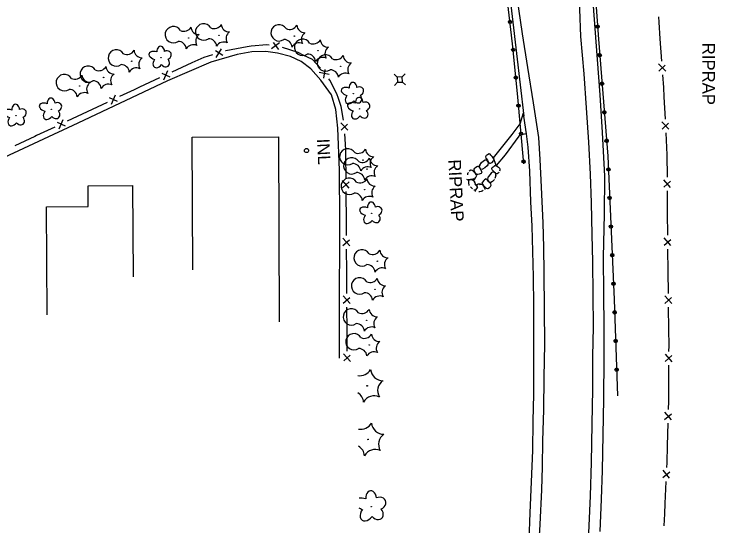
# Model space of a CAD drawing. Extents: x 588843 to 2552415, y 180129 to 269402.
# Drawn here: x 593585.5 to 593922.1, y 187848.9 to 188094.6 of the extents above; entities that cross this region are included whole.
import ezdxf

# ---------------------------------------------------------------- set-up
doc = ezdxf.new("R2010")
doc.units = 0
for name, color, linetype in [('Default', 7, 'Continuous'), ('E_BLD', 7, 'Continuous'), ('E_BMGRD_P', 7, 'Continuous'), ('E_DRN', 7, 'Continuous'), ('E_DRN_RipRap', 7, 'Continuous'), ('E_DRN_RipRap_Text', 7, 'Continuous'), ('E_DRN_Text', 7, 'Continuous'), ('E_DWY', 7, 'Continuous'), ('E_FEN_P', 7, 'Continuous'), ('E_LAND_Vegetation', 7, 'Continuous'), ('E_RDWY', 7, 'Continuous'), ('E_RDWY_Gravel', 7, 'Continuous'), ('E_UTL_AG_Bold', 7, 'Continuous')]:
    doc.layers.add(name, color=color, linetype=linetype)

# ---------------------------------------------------------------- blocks, each defined once
blk = doc.blocks.new('RIPRT')
at = {"layer": 'E_DRN_RipRap_Text'}
blk.add_text('RIPRAP', height=12, dxfattribs=at).set_placement((-0.14, -3.59))
blk = doc.blocks.new('DTRE')
at = {"layer": 'Default'}
blk.add_circle((-0.18, 0), 0.183, dxfattribs=at)
for centre, major_axis, ratio in [((-1.87, 5.32), (1.36, -4.98), 0.782863), ((4.06, 2.74), (-5.27, -2.93), 0.691916), ((-5.87, 0.15), (4.93, -0.12), 0.832022), ((-2.49, -5.24), (1.8, 4.86), 0.716896), ((3.54, -3.71), (-5.01, 4.58), 0.560249)]:
    blk.add_ellipse(centre, major_axis=major_axis, ratio=ratio, start_param=1.570796, end_param=4.712389, dxfattribs=at)
blk = doc.blocks.new('CTRE')
at = {"layer": 'Default'}
blk.add_circle((0, 0), 0.223, dxfattribs=at)
for centre, start, end in [((-11.97, 8.96), 280.2067, 5.97162), ((1.81, 14.92), 220.21132, 305.97623), ((13.83, 5.89), 160.21133, 245.97624), ((-13.83, -5.9), 340.21132, 65.97623), ((12.03, -9.04), 185.92721, 100.25111), ((-1.81, -14.93), 40.21133, 125.97624)]:
    blk.add_arc(centre, 7.87, start, end, dxfattribs=at)
blk = doc.blocks.new('PED')
at = {"layer": 'Default'}
for p, q in [((-2.5, 2.5), (-5.33, 5.33)), ((2.5, 2.5), (5.33, 5.33)), ((-2.5, -2.5), (-5.33, -5.33)), ((2.5, -2.5), (5.33, -5.33))]:
    blk.add_line(p, q, dxfattribs=at)
blk.add_lwpolyline([(-2.5, -2.5), (2.5, -2.5), (2.5, 2.5), (-2.5, 2.5)], close=True, dxfattribs=at)
blk = doc.blocks.new('INLT_38')
at = {"layer": 'E_DRN_Text'}
blk.add_text('INL', height=12, dxfattribs=at).set_placement((-11.03, -6))

msp = doc.modelspace()

# ---------------------------------------------------------------- linework, layer by layer
at = {"layer": 'E_BLD'}
for points in [[(593671.39, 187971.86), (593671.13, 188035.51), (593712.46, 188035.68), (593712.81, 187946.87)], [(593601.38, 187950.19), (593601.15, 188002.09), (593621.17, 188002.18), (593621.12, 188012.15), (593642.47, 188012.24), (593642.66, 187968.48)]]:
    msp.add_lwpolyline(points, dxfattribs=at)
at = {"layer": 'E_BMGRD_P'}
for points in [[(593899.08, 188251.74), (593888, 188245.38), (593879.44, 188238.02), (593876.12, 188235.21), (593871.77, 188230.05), (593869.39, 188226.57), (593865.68, 188219.81), (593862.47, 188212.34), (593860.43, 188206.34), (593859.19, 188199.65), (593858.32, 188194.36), (593858.03, 188188.49), (593858.72, 188175.99), (593860.94, 188151.2), (593863.44, 188120.2), (593866.14, 188082.64), (593870.63, 188026.47), (593873.72, 187957.61), (593875.31, 187911.35)], [(593830.31, 188022.68), (593827.22, 188056.44), (593824.93, 188080.28), (593822.5, 188101), (593819.35, 188125.14), (593817.13, 188142.84), (593816.03, 188150.15), (593813.88, 188155.97), (593811.34, 188161.06), (593806.13, 188167.89), (593801.08, 188172.64), (593794.93, 188177.37), (593791.65, 188179.34), (593786.25, 188181.59), (593778.38, 188183.53), (593772.93, 188184.24), (593767.45, 188184.05), (593756.03, 188181.32), (593722.56, 188168.08), (593680, 188149.05), (593634.79, 188127.93), (593598.42, 188109.8)]]:
    msp.add_lwpolyline(points, dxfattribs=at)
for centre, radius in [((593823.69, 188090.83), 0.784), ((593823.69, 188090.83), 0.395), ((593865.71, 188088.58), 0.801), ((593865.71, 188088.58), 0.403), ((593870.92, 188020.06), 0.801), ((593870.92, 188020.06), 0.403), ((593871.53, 188006.33), 0.801), ((593871.53, 188006.33), 0.403), ((593872.15, 187992.6), 0.801), ((593872.15, 187992.6), 0.403), ((593872.76, 187978.87), 0.801), ((593872.76, 187978.87), 0.403), ((593873.38, 187965.14), 0.801), ((593873.38, 187965.14), 0.403)]:
    msp.add_circle(centre, radius, dxfattribs=at)
for centre, major_axis, ratio in [((593825.2, 188077.44), (-0.75, 0.23), 0.999998), ((593825.2, 188077.44), (-0.378, 0.116), 0.999998), ((593866.76, 188074.88), (0.752, 0.275), 0.999997), ((593866.76, 188074.88), (0.379, 0.139), 0.999997), ((593826.49, 188064.04), (-0.75, 0.23), 0.999998), ((593826.49, 188064.04), (-0.378, 0.116), 0.999998), ((593867.86, 188061.18), (0.752, 0.275), 0.999997), ((593867.86, 188061.18), (0.379, 0.139), 0.999997), ((593827.75, 188050.63), (-0.782, 0.058), 0.999989), ((593827.75, 188050.63), (-0.394, 0.029), 0.999989), ((593868.95, 188047.48), (0.752, 0.275), 0.999997), ((593868.95, 188047.48), (0.379, 0.139), 0.999997), ((593828.98, 188037.21), (-0.782, 0.058), 0.999989), ((593828.98, 188037.21), (-0.394, 0.029), 0.999989), ((593870.04, 188033.78), (0.752, 0.275), 0.999997), ((593870.05, 188033.78), (0.379, 0.139), 0.999997), ((593830.2, 188023.8), (-0.782, 0.058), 0.999989), ((593830.2, 188023.8), (-0.394, 0.029), 0.999989), ((593873.93, 187951.41), (0.751, 0.278), 0.999998), ((593873.93, 187951.41), (0.378, 0.14), 0.999998), ((593874.4, 187937.68), (0.751, 0.278), 0.999998), ((593874.4, 187937.68), (0.378, 0.14), 0.999998), ((593874.87, 187923.94), (0.751, 0.278), 0.999998), ((593874.88, 187923.94), (0.378, 0.14), 0.999998)]:
    msp.add_ellipse(centre, major_axis=major_axis, ratio=ratio, dxfattribs=at)
at = {"layer": 'E_DRN'}
msp.add_ellipse((593725.99, 188029.11), major_axis=(-0.936, 0.363), ratio=0.999898, dxfattribs=at)
at = {"layer": 'E_DRN_RipRap'}
for p, q in [((593813.6, 188027.48), (593812.84, 188027.08)), ((593813.73, 188027.49), (593813.6, 188027.48)), ((593814.14, 188027.29), (593813.73, 188027.49)), ((593814.54, 188026.81), (593814.14, 188027.29)), ((593810.04, 188023.28), (593810.99, 188024.19)), ((593810.99, 188024.19), (593811.82, 188024.65)), ((593811.82, 188024.65), (593812.42, 188024.57)), ((593812.29, 188026.68), (593811.97, 188026.12)), ((593811.97, 188026.12), (593812.07, 188025.5)), ((593812.07, 188025.5), (593812.3, 188025.21)), ((593812.84, 188027.08), (593812.29, 188026.68)), ((593812.3, 188025.21), (593812.86, 188024.4)), ((593812.42, 188024.57), (593812.95, 188023.89)), ((593812.86, 188024.4), (593813.35, 188023.56)), ((593815.1, 188026.16), (593814.54, 188026.81)), ((593815.55, 188025.65), (593815.1, 188026.16)), ((593815.14, 188023.43), (593815.73, 188024.1)), ((593815.67, 188025.48), (593815.4, 188026.1)), ((593816.15, 188024.53), (593815.55, 188025.65)), ((593816.06, 188025.1), (593815.67, 188025.48)), ((593815.73, 188024.1), (593816.15, 188024.53)), ((593806.5, 188020.2), (593806.72, 188020.68)), ((593806.72, 188020.68), (593807.13, 188021.03)), ((593807.13, 188021.03), (593807.73, 188021.45)), ((593807.73, 188021.45), (593808.23, 188021.59)), ((593808.23, 188021.59), (593808.55, 188021.54)), ((593808.55, 188021.54), (593808.89, 188021.19)), ((593808.89, 188021.19), (593809.7, 188019.81)), ((593809.12, 188022.14), (593808.95, 188021.59)), ((593808.95, 188021.59), (593809.01, 188020.98)), ((593809.01, 188020.98), (593809.4, 188020.31)), ((593809.12, 188022.14), (593810.04, 188023.28)), ((593811.54, 188020.81), (593810.55, 188020.17)), ((593812.78, 188021.75), (593811.54, 188020.81)), ((593813.09, 188022.29), (593812.78, 188021.75)), ((593812.95, 188023.89), (593813.17, 188023.25)), ((593813.17, 188023.25), (593813.09, 188022.29)), ((593813.35, 188023.56), (593814.03, 188022.91)), ((593813.95, 188022.84), (593814.71, 188023.18)), ((593814.71, 188023.18), (593815.14, 188023.43)), ((593814.89, 188020.09), (593815.09, 188020.75)), ((593814.94, 188020.47), (593815.18, 188020.88)), ((593815.18, 188020.88), (593815.53, 188021.28)), ((593815.53, 188021.28), (593816.01, 188021.65)), ((593816.01, 188021.65), (593816.4, 188021.86)), ((593816.4, 188021.86), (593816.56, 188021.94)), ((593816.56, 188021.94), (593817.1, 188021.85)), ((593817.1, 188021.85), (593817.64, 188021.48)), ((593817.64, 188021.48), (593818.12, 188021.06)), ((593818.12, 188021.06), (593818.63, 188020.59)), ((593818.63, 188020.59), (593818.77, 188020.23)), ((593803.32, 188018.04), (593803.2, 188017.38)), ((593803.69, 188018.63), (593803.32, 188018.04)), ((593804.93, 188019.7), (593804.15, 188019.19)), ((593805.08, 188019.73), (593804.93, 188019.7)), ((593805.53, 188019.58), (593805.08, 188019.73)), ((593805.98, 188019.15), (593805.53, 188019.58)), ((593806.6, 188018.56), (593805.98, 188019.15)), ((593806.46, 188019.81), (593806.5, 188020.2)), ((593806.7, 188019.15), (593806.46, 188019.81)), ((593807.11, 188018.11), (593806.6, 188018.56)), ((593806.93, 188018.54), (593806.7, 188019.15)), ((593807.24, 188017.95), (593806.93, 188018.54)), ((593807.8, 188017.05), (593807.11, 188018.11)), ((593807.68, 188017.62), (593807.24, 188017.95)), ((593807.86, 188017.61), (593807.68, 188017.62)), ((593808.31, 188017.6), (593807.86, 188017.61)), ((593808.91, 188017.7), (593808.31, 188017.6)), ((593809.41, 188017.88), (593808.91, 188017.7)), ((593810.18, 188020.01), (593809.4, 188020.31)), ((593809.82, 188018.12), (593809.41, 188017.88)), ((593809.7, 188019.81), (593810.06, 188019.05)), ((593810.21, 188018.69), (593809.82, 188018.12)), ((593810.06, 188019.05), (593810.21, 188018.69)), ((593810.55, 188020.17), (593810.18, 188020.01)), ((593813.36, 188016.41), (593814.25, 188017.67)), ((593814.25, 188017.67), (593815, 188018.57)), ((593815.13, 188019.79), (593814.89, 188020.09)), ((593815, 188018.57), (593815.3, 188018.84)), ((593815.69, 188019.17), (593815.13, 188019.79)), ((593815.3, 188018.84), (593816.12, 188018.78)), ((593816.85, 188018.09), (593815.69, 188019.17)), ((593816.67, 188018.25), (593816.12, 188018.78)), ((593816.91, 188017.68), (593816.67, 188018.25)), ((593817.27, 188017.85), (593816.85, 188018.09)), ((593816.91, 188017.11), (593816.91, 188017.68)), ((593817.59, 188017.9), (593817.27, 188017.85)), ((593818.02, 188018.18), (593817.59, 188017.9)), ((593818.46, 188018.75), (593818.02, 188018.18)), ((593818.81, 188019.7), (593818.61, 188019.19)), ((593818.77, 188020.23), (593818.81, 188019.7)), ((593802.78, 188015.29), (593803.36, 188015.08)), ((593803.36, 188015.08), (593803.7, 188015.18)), ((593803.7, 188015.18), (593804.64, 188015.34)), ((593803.86, 188013.69), (593803.9, 188014.66)), ((593803.9, 188014.66), (593804.27, 188015.13)), ((593804.27, 188015.13), (593805.1, 188015.24)), ((593804.64, 188015.34), (593805.57, 188015.41)), ((593805.1, 188015.24), (593805.74, 188015.1)), ((593805.57, 188015.41), (593806.44, 188015.67)), ((593805.74, 188015.1), (593806.49, 188014.52)), ((593806.13, 188014.97), (593806.73, 188015.59)), ((593806.41, 188014.25), (593807.19, 188012.87)), ((593806.49, 188014.52), (593806.78, 188013.97)), ((593806.73, 188015.59), (593807.05, 188015.99)), ((593806.78, 188015.79), (593807.38, 188016.55)), ((593807.38, 188016.55), (593807.8, 188017.05)), ((593810.51, 188013.94), (593810.11, 188013.43)), ((593811.06, 188014.72), (593810.51, 188013.94)), ((593811.49, 188015.03), (593811.06, 188014.72)), ((593812.25, 188015.51), (593811.49, 188015.03)), ((593812.94, 188014.88), (593812.25, 188015.51)), ((593813.53, 188014.11), (593812.94, 188014.88)), ((593813.1, 188015.19), (593813.15, 188016.15)), ((593813.35, 188014.55), (593813.1, 188015.19)), ((593813.15, 188016.15), (593813.43, 188016.69)), ((593813.9, 188013.89), (593813.35, 188014.55)), ((593814.18, 188013.37), (593813.53, 188014.11)), ((593814.48, 188013.82), (593813.9, 188013.89)), ((593815.28, 188014.29), (593814.48, 188013.82)), ((593816.17, 188015.23), (593815.28, 188014.29)), ((593816.91, 188017.11), (593816.37, 188015.75)), ((593804.14, 188012.39), (593803.86, 188013.69)), ((593805.65, 188010.64), (593804.64, 188011.72)), ((593806.78, 188012.96), (593807.65, 188012.2)), ((593806.88, 188010.21), (593807.41, 188010.46)), ((593807.26, 188010.28), (593808.23, 188011.49)), ((593807.41, 188010.46), (593807.89, 188011.04)), ((593807.65, 188012.2), (593807.91, 188011.89)), ((593807.91, 188011.89), (593807.89, 188011.04)), ((593807.91, 188012.75), (593808.47, 188013.12)), ((593807.92, 188012.36), (593807.91, 188012.75)), ((593807.99, 188011.51), (593807.92, 188012.36)), ((593808.47, 188013.12), (593808.92, 188013.17)), ((593808.92, 188013.17), (593809.44, 188013.14)), ((593809.04, 188012.76), (593809.63, 188012.88)), ((593809.63, 188012.88), (593810.07, 188012.88)), ((593810.07, 188012.88), (593810.25, 188012.87)), ((593810.11, 188013.43), (593810.83, 188012.4)), ((593810.25, 188012.87), (593810.69, 188012.55)), ((593810.69, 188012.55), (593811.03, 188011.97)), ((593810.83, 188012.4), (593811.35, 188011.96)), ((593811.03, 188011.97), (593811.27, 188011.37)), ((593811.27, 188011.37), (593811.54, 188010.72)), ((593811.35, 188011.96), (593811.98, 188011.38)), ((593811.54, 188010.72), (593811.52, 188010.33)), ((593811.98, 188011.38), (593812.44, 188010.96)), ((593812.44, 188010.96), (593812.89, 188010.82)), ((593812.89, 188010.82), (593813.03, 188010.86)), ((593813.03, 188010.86), (593813.78, 188011.39)), ((593813.78, 188011.39), (593814.31, 188011.89)), ((593814.44, 188013.12), (593814.18, 188013.37)), ((593814.31, 188011.89), (593814.6, 188012.51)), ((593814.6, 188012.51), (593814.44, 188013.12)), ((593806.34, 188010.2), (593806.88, 188010.21)), ((593807.05, 188009.83), (593807.26, 188010.28)), ((593807.11, 188009.5), (593807.05, 188009.83)), ((593809.2, 188009.23), (593808.7, 188009.3)), ((593809.89, 188009.38), (593809.2, 188009.23)), ((593810.39, 188009.53), (593809.89, 188009.38)), ((593810.77, 188009.89), (593810.39, 188009.53))]:
    msp.add_line(p, q, dxfattribs=at)
at = {"layer": 'E_DWY'}
msp.add_lwpolyline([(593741.83, 187929.37), (593741.8, 187948.74), (593741.91, 187995.77), (593741.74, 188019.71), (593741.08, 188039.87), (593740.1, 188048.86), (593737.91, 188055.8), (593732.86, 188062.83), (593728.04, 188068.31), (593723.38, 188071.8), (593718.22, 188074.22), (593711.99, 188075.92), (593706.46, 188076.71), (593699.73, 188076.42), (593692.67, 188075.13), (593679.99, 188071.45), (593659.18, 188062.62), (593616.22, 188042.22), (593575.79, 188023.5)], dxfattribs=at)
at = {"layer": 'E_FEN_P'}
for p, q in [((593685.06, 188077.89), (593682.45, 188073.75)), ((593713.03, 188080.78), (593709.1, 188077.86)), ((593712.61, 188077.59), (593710.09, 188080.94)), ((593685.82, 188074.77), (593682.26, 188076.98)), ((593734.22, 188063.83), (593734.99, 188067.96)), ((593898.44, 188067.2), (593894.95, 188070.67)), ((593895.2, 188067.14), (593898.16, 188070.15)), ((593660.42, 188064.39), (593656.58, 188066.08)), ((593659.22, 188067.38), (593657.22, 188062.91)), ((593736.85, 188065.68), (593732.05, 188066.61)), ((593635.27, 188052.69), (593631.42, 188054.35)), ((593634.05, 188055.67), (593632.09, 188051.19)), ((593610.17, 188040.87), (593606.32, 188042.53)), ((593608.95, 188043.85), (593606.98, 188039.37)), ((593745.83, 188038.9), (593742.45, 188042.44)), ((593742.61, 188038.92), (593745.63, 188041.84)), ((593900.02, 188039.32), (593896.61, 188042.86)), ((593896.79, 188039.32), (593899.8, 188042.27)), ((593746.49, 188011.11), (593743.24, 188014.77)), ((593743.28, 188011.24), (593746.39, 188014.06)), ((593900.75, 188011.37), (593897.5, 188015.06)), ((593897.52, 188011.52), (593900.67, 188014.33)), ((593746.69, 187983.36), (593743.46, 187987.03)), ((593900.95, 187983.49), (593897.67, 187987.16)), ((593743.48, 187983.51), (593746.61, 187986.3)), ((593897.72, 187983.62), (593900.84, 187986.45)), ((593746.85, 187955.61), (593743.62, 187959.28)), ((593743.64, 187955.76), (593746.77, 187958.56)), ((593901.32, 187955.59), (593898.05, 187959.27)), ((593898.08, 187955.73), (593901.22, 187958.55)), ((593747.01, 187927.87), (593743.77, 187931.54)), ((593743.91, 187928.11), (593746.93, 187930.81)), ((593898.26, 187927.86), (593901.44, 187930.63)), ((593901.49, 187927.67), (593898.28, 187931.4)), ((593901.16, 187899.75), (593898.03, 187903.54)), ((593897.94, 187900), (593901.17, 187902.71)), ((593897.06, 187872.16), (593900.35, 187874.8)), ((593900.28, 187871.83), (593897.23, 187875.7))]:
    msp.add_line(p, q, dxfattribs=at)
for points in [[(593895.84, 188082.66), (593895.26, 188090.77), (593895.07, 188093.28)], [(593896.6, 188072.04), (593895.84, 188082.66)], [(593697.46, 188078.89), (593687.18, 188076.98), (593687.05, 188076.94)], [(593708, 188079.68), (593706.94, 188079.77), (593699.43, 188079.25), (593697.46, 188078.89)], [(593724.36, 188074.93), (593721.94, 188076.09), (593714.41, 188078.49)], [(593680.77, 188075.05), (593676.69, 188073.83), (593670.94, 188071.16)], [(593732.61, 188068.61), (593728.92, 188072.74), (593724.36, 188074.93)], [(593670.94, 188071.16), (593661.32, 188066.72)], [(593897.73, 188054.83), (593897.5, 188059.41), (593897.07, 188065.46)], [(593655.37, 188063.96), (593645.75, 188059.52)], [(593741.33, 188054.01), (593740.59, 188056.32), (593737.2, 188062.82), (593736.69, 188063.48)], [(593645.75, 188059.52), (593643.18, 188058.32), (593636.16, 188055.02)], [(593898.28, 188044.19), (593897.73, 188054.83)], [(593630.23, 188052.23), (593620.64, 188047.71)], [(593743.75, 188043.71), (593742.53, 188050.32), (593741.33, 188054.01)], [(593620.64, 188047.71), (593611.06, 188043.2)], [(593605.13, 188040.4), (593596.37, 188036.28), (593595.54, 188035.89)], [(593899.16, 188026.97), (593898.62, 188037.61)], [(593595.54, 188035.89), (593585.96, 188031.37)], [(593744.82, 188026.62), (593744.79, 188029.6), (593744.43, 188037.2)], [(593744.95, 188016.02), (593744.82, 188026.62)], [(593899.23, 188016.32), (593899.16, 188026.96), (593899.16, 188026.97)], [(593745.12, 187998.87), (593745.08, 188005.1), (593745.03, 188009.47)], [(593899.34, 187999.07), (593899.27, 188009.73)], [(593745.18, 187988.28), (593745.12, 187998.87)], [(593899.4, 187988.42), (593899.34, 187999.07)], [(593745.28, 187971.13), (593745.22, 187981.72)], [(593899.62, 187971.18), (593899.48, 187981.83)], [(593745.34, 187960.53), (593745.28, 187971.13)], [(593899.77, 187960.53), (593899.62, 187971.18)], [(593745.44, 187943.38), (593745.38, 187953.97)], [(593899.95, 187943.29), (593899.84, 187953.94)], [(593745.5, 187932.79), (593745.44, 187943.38)], [(593900.02, 187932.64), (593900.04, 187935.36), (593899.95, 187943.29)], [(593899.93, 187915.39), (593899.99, 187926.04)], [(593899.8, 187904.74), (593899.9, 187908.81), (593899.93, 187915.39)], [(593899.36, 187887.5), (593899.63, 187898.15)], [(593899.03, 187876.86), (593899.14, 187879.23), (593899.36, 187887.5)], [(593898.19, 187859.63), (593898.71, 187870.27)], [(593897.68, 187848.99), (593897.95, 187854.73), (593898.19, 187859.63)]]:
    msp.add_lwpolyline(points, dxfattribs=at)
at = {"layer": 'E_LAND_Vegetation'}
for centre, radius in [((593755.06, 187916.17), 0.167), ((593755.51, 187890.45), 0.167), ((593757.04, 187858.1), 0.128)]:
    msp.add_circle(centre, radius, dxfattribs=at)
for centre, start, end in [((593751.61, 187926.9), 259.7609, 330.6977), ((593762.63, 187924.52), 184.9328, 270.6977), ((593766.03, 187913.82), 124.9282, 210.6931), ((593747.49, 187907.81), 4.9328, 57.3528), ((593758.51, 187905.43), 64.9328, 150.6977), ((593752.06, 187901.18), 258.7002, 330.6977), ((593763.08, 187898.8), 184.9328, 270.6977), ((593766.47, 187888.09), 124.9282, 210.6931), ((593747.93, 187882.09), 4.9328, 58.589), ((593758.96, 187879.71), 64.9328, 150.6977)]:
    msp.add_arc(centre, 5.9, start, end, dxfattribs=at)
for centre, major_axis, ratio, start_param, end_param in [((593756.97, 187862.11), (0.28, -3.62), 0.716896, 1.570796, 4.712389), ((593753.58, 187859.37), (4.53, -1.45), 0.560249, 1.570796, 2.296781), ((593760.7, 187859.67), (-3.17, -1.37), 0.832022, 1.570796, 4.712389), ((593753.58, 187859.37), (4.53, -1.45), 0.560249, 4.308029, 4.712389), ((593755.14, 187855.12), (2.5, 3.41), 0.691916, 1.570796, 4.712389), ((593759.67, 187855.21), (-2.32, 2.77), 0.782863, 1.570796, 4.712389)]:
    msp.add_ellipse(centre, major_axis=major_axis, ratio=ratio, start_param=start_param, end_param=end_param, dxfattribs=at)
at = {"layer": 'E_RDWY'}
for points in [[(593860.96, 187832.53), (593861.7, 187848.9), (593862.32, 187863.29), (593862.85, 187879.33), (593863.18, 187897.81), (593863.43, 187914.6), (593863.49, 187930.4), (593863.7, 187944.31), (593863.58, 187960.02), (593863.47, 187975.75), (593863.2, 187988.78), (593862.82, 188003.92), (593862.3, 188017.83), (593861.59, 188033.16), (593860.48, 188049.65), (593859.26, 188065.88), (593857.67, 188083.84), (593857.27, 188096.93), (593856.94, 188114.31), (593856.42, 188131.39), (593855.87, 188147.49), (593855.57, 188165.02), (593855.25, 188178.83), (593855.12, 188182.1)], [(593837.06, 187831.56), (593838.12, 187849.58), (593838.89, 187866.18), (593839.22, 187877.27), (593839.52, 187889.78), (593839.86, 187904.61), (593840.1, 187920.14), (593840.37, 187936.36), (593840.29, 187952.84), (593840.09, 187970.55), (593839.86, 187982.58), (593839.53, 187994.35), (593838.86, 188011.48), (593838.18, 188024.72), (593837.48, 188035.39), (593834.93, 188052.04), (593832.27, 188068.93), (593829.74, 188085.15), (593827.04, 188102.68), (593824.07, 188121.25), (593821.39, 188137.83), (593819.92, 188147.9)], [(593831.61, 188037.11), (593828.87, 188036.63), (593827.91, 188035.96), (593821.31, 188027.08), (593817.1, 188021.85), (593815.76, 188025.56), (593824.79, 188036.88), (593828.53, 188041.88), (593830.17, 188047.13)]]:
    msp.add_lwpolyline(points, dxfattribs=at)
at = {"layer": 'E_RDWY_Gravel'}
for points in [[(593867.04, 187846.23), (593867.66, 187861.67), (593868.12, 187875.49), (593868.46, 187892.56), (593868.74, 187909.73), (593868.94, 187929.35), (593868.9, 187944.54), (593868.76, 187960.28), (593868.61, 187977.94), (593869.13, 187998.59), (593869.29, 188016.82), (593868.17, 188037.81), (593867.05, 188055.77), (593865.63, 188072.88), (593864.15, 188094.11), (593862.78, 188111.37), (593861.52, 188128.35), (593860.39, 188145.31), (593859.21, 188157.99), (593858.09, 188173.91), (593857.62, 188182.26)], [(593818.9, 188136.27), (593822.88, 188108.69), (593826.84, 188075.7), (593830.35, 188045.57)], [(593828.21, 187779.09), (593829.37, 187791.54), (593830.36, 187804.18), (593831.16, 187815.45), (593832.02, 187827.96), (593832.87, 187842.08), (593833.42, 187855.16), (593834.07, 187869.98), (593834.6, 187885.15), (593834.82, 187899.15), (593835.1, 187912.13), (593835.17, 187925.62), (593835.15, 187941.38), (593835.2, 187954.66), (593835.01, 187968.52), (593834.66, 187980.62), (593834.25, 187992.78), (593833.74, 188004.5), (593833.13, 188019.26), (593832.41, 188030.65), (593831.61, 188037.12), (593830.35, 188045.57)]]:
    msp.add_lwpolyline(points, dxfattribs=at)

# ---------------------------------------------------------------- block references
at = {"layer": 'E_DRN_RipRap_Text'}
for p, xscale, yscale, rotation in [((593917.86, 188080.77), 0.4999999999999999, 0.5000000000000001, -89.91795762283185), ((593795.86, 188024.71), 0.49999999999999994, 0.5, -87.17004709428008)]:
    msp.add_blockref('RIPRT', p, dxfattribs=dict(at, xscale=xscale, yscale=yscale, rotation=rotation))
at = {"layer": 'E_DRN_Text', "xscale": 0.49999999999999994, "yscale": 0.5, "rotation": -87.17004709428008}
msp.add_blockref('INLT_38', (593734.24, 188029.3), dxfattribs=at)
at = {"layer": 'E_LAND_Vegetation', "xscale": 0.5000000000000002, "yscale": 0.5, "rotation": -155.27849407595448}
for name, p in [('CTRE', (593669.37, 188083.13)), ('CTRE', (593683.93, 188084.42)), ('CTRE', (593720.14, 188084.03)), ('CTRE', (593731.44, 188077.04)), ('CTRE', (593642.01, 188071.98)), ('DTRE', (593655.96, 188073.66)), ('CTRE', (593742.41, 188069.5)), ('CTRE', (593628.52, 188064.19)), ('CTRE', (593617.02, 188060.11)), ('DTRE', (593748.31, 188056.35)), ('DTRE', (593603.31, 188048.81)), ('DTRE', (593751.27, 188049.08)), ('DTRE', (593586.32, 188045.8)), ('CTRE', (593753.11, 188024.51)), ('CTRE', (593755.03, 188020.18)), ('CTRE', (593753.88, 188010.34)), ('DTRE', (593757.13, 187998.88)), ('CTRE', (593760.01, 187975.97)), ('CTRE', (593758.82, 187962.5)), ('CTRE', (593754.89, 187947.63)), ('CTRE', (593756.07, 187935.71))]:
    msp.add_blockref(name, p, dxfattribs=at)
at = {"layer": 'E_UTL_AG_Bold', "xscale": 0.49999999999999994, "yscale": 0.5, "rotation": -87.17004709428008}
msp.add_blockref('PED', (593770.77, 188063.19), dxfattribs=at)

doc.saveas('drawing.dxf')
